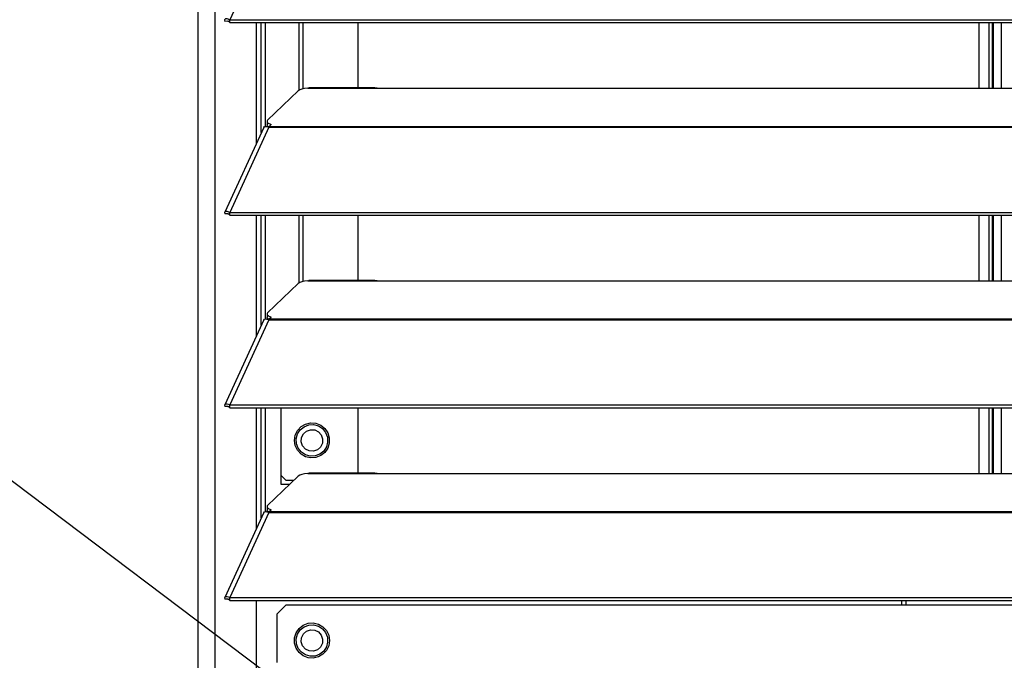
# Model space of a CAD drawing. Header units: millimetres. Extents: x 0 to 39025, y -31299 to 8400.
# Tile 309 of 382: x 14144 to 14369, y 1981 to 2127. Entities that reach past the tile are written whole.
import ezdxf

# ---------------------------------------------------------------- set-up
doc = ezdxf.new("R2010")
doc.units = ezdxf.units.MM
doc.header["$PDSIZE"] = -1
doc.layers.add('ANOTACIJE', color=7, linetype='Continuous')
doc.layers.add('DIMENZIJE', color=4, linetype='Continuous')
doc.styles.add('SLDTEXTSTYLE6', font='txt')
doc.styles.get("Standard").update_dxf_attribs({"font": 'Montserrat-Regular.ttf'})
doc.dimstyles.new('SLDDIMSTYLE0', dxfattribs={"dimtxt": 3, "dimasz": 3.414889, "dimexe": 0, "dimexo": 0.0625, "dimgap": 0.75, "dimtad": 1, "dimdec": 0, "dimlfac": 20, "dimrnd": 1e-09, "dimzin": 12, "dimdsep": 46, "dimtxsty": 'SLDTEXTSTYLE6', "dimsah": 1, "dimcen": 0.09, "dimadec": 0, "dimazin": 3, "dimtfac": 1, "dimtdec": 0, "dimtofl": 0, "dimtmove": 0, "dimatfit": 3, "dimfxl": 1, "dimfrac": 2, "dimtolj": 1, "dimtzin": 12, "dimarcsym": 0})
doc.dimstyles.new('SLDDIMSTYLE2', dxfattribs={"dimtxt": 0.18, "dimasz": 1.050735, "dimexe": 0, "dimexo": 0.0625, "dimgap": 0, "dimtad": 0, "dimtih": 1, "dimtoh": 1, "dimdec": 0, "dimrnd": 1e-09, "dimzin": 0, "dimdsep": 46, "dimtxsty": 'Standard', "dimblk1": 'DOT', "dimblk2": 'DOT', "dimsah": 1, "dimcen": 0.09, "dimadec": 0, "dimazin": 0, "dimtfac": 1.050735, "dimtdec": 0, "dimtofl": 0, "dimtmove": 0, "dimatfit": 3, "dimldrblk": 'DOT', "dimfxl": 1, "dimfrac": 2, "dimtolj": 1, "dimtzin": 0, "dimarcsym": 0})

# ---------------------------------------------------------------- blocks, each defined once
blk = doc.blocks.new('*U61')
at = {"lineweight": 25}
for points in [[(3.9, 531.77), (3.9, 531.77), (3.9, 1243.27), (3.9, 1243.27)], [(0, 531.77), (0, 531.77), (0, 1242.58), (0, 1242.58)], [(16.11, 700.44), (16.11, 700.44), (7.19, 681.02), (7.19, 681.02)], [(6.87, 680.65), (6.87, 680.65), (6.11, 680.64), (6.11, 680.64)], [(7.19, 681.02), (7.19, 681.02), (7.21, 681.01), (7.21, 681.01)], [(7.19, 680.36), (7.19, 680.36), (7.19, 681.02), (7.19, 681.02)], [(7.19, 680.36), (7.19, 680.36), (7.21, 680.36), (7.21, 680.36)], [(7.21, 681.01), (7.21, 681.01), (1142.79, 681.01), (1142.79, 681.01)], [(7.21, 680.36), (7.21, 680.36), (7.21, 681.01), (7.21, 681.01)], [(7.21, 680.36), (7.21, 680.36), (1142.79, 680.36), (1142.79, 680.36)], [(13.29, 652.85), (13.29, 652.85), (13.29, 680.36), (13.29, 680.36)], [(14.39, 655.24), (14.39, 655.24), (14.39, 680.36), (14.39, 680.36)], [(15.33, 656.64), (15.33, 656.64), (15.33, 680.36), (15.33, 680.36)], [(23.01, 664.89), (23.01, 664.89), (23.01, 680.36), (23.01, 680.36)], [(23.96, 665.24), (23.96, 665.24), (23.96, 680.36), (23.96, 680.36)], [(36.51, 665.48), (36.51, 665.48), (36.51, 680.36), (36.51, 680.36)], [(178.2, 680.36), (178.2, 680.36), (178.2, 665.39), (178.2, 665.39)], [(180.5, 680.36), (180.5, 680.36), (180.5, 665.39), (180.5, 665.39)], [(181.3, 665.39), (181.3, 665.39), (181.3, 680.36), (181.3, 680.36)], [(181.5, 680.36), (181.5, 680.36), (181.5, 665.39), (181.5, 665.39)], [(183.3, 680.36), (183.3, 680.36), (183.3, 665.39), (183.3, 665.39)], [(25, 665.39), (25, 665.39), (25.28, 665.45), (25.28, 665.45)], [(25, 665.39), (25, 665.39), (42, 665.39), (42, 665.39)], [(40.31, 665.48), (40.31, 665.48), (25.28, 665.48), (25.28, 665.48)], [(42, 665.39), (42, 665.39), (225, 665.39), (225, 665.39)], [(22.84, 664.78), (22.84, 664.78), (15.85, 658.09), (15.85, 658.09)], [(14.94, 656.45), (14.94, 656.45), (6.04, 637.06), (6.04, 637.06)], [(16.11, 656.46), (16.11, 656.46), (7.19, 637.04), (7.19, 637.04)], [(15.62, 656.65), (15.62, 656.65), (15.79, 656.81), (15.79, 656.81)], [(15.7, 657.81), (15.7, 657.81), (15.7, 657.04), (15.7, 657.04)], [(16.11, 656.46), (16.11, 656.46), (16.21, 656.46), (16.21, 656.46)], [(16.12, 656.46), (16.12, 656.46), (16.11, 656.46), (16.11, 656.46)], [(16.19, 656.46), (16.19, 656.46), (16.21, 656.49), (16.21, 656.49)], [(16.21, 656.68), (16.21, 656.68), (16.67, 657.12), (16.67, 657.12)], [(16.21, 656.68), (16.21, 656.68), (1133.33, 656.68), (1133.33, 656.68)], [(16.21, 656.46), (16.21, 656.46), (1133.33, 656.46), (1133.33, 656.46)], [(6.87, 636.67), (6.87, 636.67), (6.11, 636.67), (6.11, 636.67)], [(7.19, 636.39), (7.19, 636.39), (7.19, 637.04), (7.19, 637.04)], [(7.19, 637.04), (7.19, 637.04), (7.21, 637.03), (7.21, 637.03)], [(7.19, 636.39), (7.19, 636.39), (7.21, 636.38), (7.21, 636.38)], [(7.21, 636.38), (7.21, 636.38), (7.21, 637.03), (7.21, 637.03)], [(7.21, 637.03), (7.21, 637.03), (1142.79, 637.03), (1142.79, 637.03)], [(7.21, 636.38), (7.21, 636.38), (1142.79, 636.38), (1142.79, 636.38)], [(13.29, 608.87), (13.29, 608.87), (13.29, 636.38), (13.29, 636.38)], [(14.39, 611.26), (14.39, 611.26), (14.39, 636.38), (14.39, 636.38)], [(15.33, 612.67), (15.33, 612.67), (15.33, 636.38), (15.33, 636.38)], [(23.01, 620.91), (23.01, 620.91), (23.01, 636.38), (23.01, 636.38)], [(23.96, 621.27), (23.96, 621.27), (23.96, 636.38), (23.96, 636.38)], [(36.51, 621.5), (36.51, 621.5), (36.51, 636.38), (36.51, 636.38)], [(178.2, 636.38), (178.2, 636.38), (178.2, 621.43), (178.2, 621.43)], [(180.5, 636.38), (180.5, 636.38), (180.5, 621.43), (180.5, 621.43)], [(181.3, 621.43), (181.3, 621.43), (181.3, 636.38), (181.3, 636.38)], [(181.5, 636.38), (181.5, 636.38), (181.5, 621.43), (181.5, 621.43)], [(183.3, 636.38), (183.3, 636.38), (183.3, 621.43), (183.3, 621.43)], [(22.84, 620.8), (22.84, 620.8), (15.85, 614.12), (15.85, 614.12)], [(25, 621.43), (25, 621.43), (25.28, 621.47), (25.28, 621.47)], [(25, 621.43), (25, 621.43), (42, 621.43), (42, 621.43)], [(40.31, 621.5), (40.31, 621.5), (25.28, 621.5), (25.28, 621.5)], [(42, 621.43), (42, 621.43), (225, 621.43), (225, 621.43)], [(15.7, 613.83), (15.7, 613.83), (15.7, 613.06), (15.7, 613.06)], [(14.94, 612.48), (14.94, 612.48), (6.04, 593.09), (6.04, 593.09)], [(16.11, 612.49), (16.11, 612.49), (7.19, 593.07), (7.19, 593.07)], [(15.62, 612.67), (15.62, 612.67), (15.79, 612.84), (15.79, 612.84)], [(16.12, 612.5), (16.12, 612.5), (16.11, 612.49), (16.11, 612.49)], [(16.11, 612.49), (16.11, 612.49), (16.21, 612.49), (16.21, 612.49)], [(16.19, 612.49), (16.19, 612.49), (16.21, 612.51), (16.21, 612.51)], [(16.21, 612.71), (16.21, 612.71), (16.67, 613.14), (16.67, 613.14)], [(16.21, 612.71), (16.21, 612.71), (1133.33, 612.71), (1133.33, 612.71)], [(16.21, 612.49), (16.21, 612.49), (1133.33, 612.49), (1133.33, 612.49)], [(6.87, 592.7), (6.87, 592.7), (6.11, 592.69), (6.11, 592.69)], [(7.19, 592.41), (7.19, 592.41), (7.19, 593.07), (7.19, 593.07)], [(7.19, 593.07), (7.19, 593.07), (7.21, 593.07), (7.21, 593.07)], [(7.19, 592.41), (7.19, 592.41), (7.21, 592.41), (7.21, 592.41)], [(7.21, 592.41), (7.21, 592.41), (7.21, 593.07), (7.21, 593.07)], [(7.21, 593.07), (7.21, 593.07), (1142.79, 593.07), (1142.79, 593.07)], [(7.21, 592.41), (7.21, 592.41), (1142.79, 592.41), (1142.79, 592.41)], [(13.29, 564.9), (13.29, 564.9), (13.29, 592.41), (13.29, 592.41)], [(14.39, 567.29), (14.39, 567.29), (14.39, 592.41), (14.39, 592.41)], [(15.33, 568.7), (15.33, 568.7), (15.33, 592.41), (15.33, 592.41)], [(18.96, 574.94), (18.96, 574.94), (18.96, 592.41), (18.96, 592.41)], [(36.51, 577.53), (36.51, 577.53), (36.51, 592.41), (36.51, 592.41)], [(178.2, 592.41), (178.2, 592.41), (178.2, 577.45), (178.2, 577.45)], [(180.5, 592.41), (180.5, 592.41), (180.5, 577.45), (180.5, 577.45)], [(181.3, 577.45), (181.3, 577.45), (181.3, 592.41), (181.3, 592.41)], [(181.5, 592.41), (181.5, 592.41), (181.5, 577.45), (181.5, 577.45)], [(183.3, 592.41), (183.3, 592.41), (183.3, 577.45), (183.3, 577.45)], [(22.84, 576.83), (22.84, 576.83), (15.85, 570.15), (15.85, 570.15)], [(19.96, 575.94), (19.96, 575.94), (18.96, 576.95), (18.96, 576.95)], [(19.96, 575.94), (19.96, 575.94), (21.91, 575.94), (21.91, 575.94)], [(25, 577.45), (25, 577.45), (25.28, 577.51), (25.28, 577.51)], [(25, 577.45), (25, 577.45), (42, 577.45), (42, 577.45)], [(40.31, 577.53), (40.31, 577.53), (25.28, 577.53), (25.28, 577.53)], [(42, 577.45), (42, 577.45), (225, 577.45), (225, 577.45)], [(20.86, 574.94), (20.86, 574.94), (18.96, 574.94), (18.96, 574.94)], [(15.62, 568.7), (15.62, 568.7), (15.79, 568.86), (15.79, 568.86)], [(15.7, 569.85), (15.7, 569.85), (15.7, 569.09), (15.7, 569.09)], [(16.21, 568.74), (16.21, 568.74), (16.67, 569.17), (16.67, 569.17)], [(16.21, 568.74), (16.21, 568.74), (1133.33, 568.74), (1133.33, 568.74)], [(14.94, 568.5), (14.94, 568.5), (6.04, 549.11), (6.04, 549.11)], [(16.11, 568.52), (16.11, 568.52), (7.19, 549.09), (7.19, 549.09)], [(16.11, 568.52), (16.11, 568.52), (16.21, 568.52), (16.21, 568.52)], [(16.12, 568.52), (16.12, 568.52), (16.11, 568.52), (16.11, 568.52)], [(16.19, 568.52), (16.19, 568.52), (16.21, 568.54), (16.21, 568.54)], [(16.21, 568.52), (16.21, 568.52), (1133.33, 568.52), (1133.33, 568.52)], [(6.87, 548.72), (6.87, 548.72), (6.11, 548.72), (6.11, 548.72)], [(7.19, 548.44), (7.19, 548.44), (7.19, 549.09), (7.19, 549.09)], [(7.19, 549.09), (7.19, 549.09), (7.21, 549.09), (7.21, 549.09)], [(7.19, 548.44), (7.19, 548.44), (7.21, 548.44), (7.21, 548.44)], [(7.21, 548.44), (7.21, 548.44), (7.21, 549.09), (7.21, 549.09)], [(7.21, 549.09), (7.21, 549.09), (1142.79, 549.09), (1142.79, 549.09)], [(7.21, 548.44), (7.21, 548.44), (1142.79, 548.44), (1142.79, 548.44)], [(13.29, 531.77), (13.29, 531.77), (13.29, 548.44), (13.29, 548.44)], [(160.5, 548.44), (160.5, 548.44), (160.5, 547.35), (160.5, 547.35)], [(161.5, 548.44), (161.5, 548.44), (161.5, 547.35), (161.5, 547.35)], [(19.96, 547.35), (19.96, 547.35), (17.96, 545.34), (17.96, 545.34)], [(252.12, 547.35), (252.12, 547.35), (19.96, 547.35), (19.96, 547.35)], [(17.96, 545.34), (17.96, 545.34), (17.96, 534.28), (17.96, 534.28)]]:
    blk.add_open_spline(points, degree=3, dxfattribs=at)
for points, knots in [([(7.19, 681.02), (7.19, 681.02), (6.64, 681.23), (6.64, 681.23), (6.64, 681.23), (6.22, 681.19), (6.22, 681.19), (6.22, 681.19), (6.02, 680.97), (6.02, 680.97), (6.02, 680.97), (6.11, 680.64), (6.11, 680.64)], [0, 0, 0, 0, 1, 1, 1, 2, 2, 2, 3, 3, 3, 4, 4, 4, 4]), ([(7.19, 680.36), (7.19, 680.36), (6.97, 680.58), (6.97, 680.58), (6.97, 680.58), (6.82, 680.69), (6.82, 680.69), (6.82, 680.69), (6.77, 680.69), (6.77, 680.69), (6.77, 680.69), (6.87, 680.65), (6.87, 680.65)], [0, 0, 0, 0, 1, 1, 1, 2, 2, 2, 3, 3, 3, 4, 4, 4, 4]), ([(25, 665.39), (25, 665.39), (24.29, 665.32), (24.29, 665.32), (24.29, 665.32), (23.66, 665.17), (23.66, 665.17), (23.66, 665.17), (23.16, 664.99), (23.16, 664.99), (23.16, 664.99), (22.84, 664.78), (22.84, 664.78)], [0, 0, 0, 0, 1, 1, 1, 2, 2, 2, 3, 3, 3, 4, 4, 4, 4]), ([(40.31, 665.46), (40.31, 665.46), (40.84, 665.45), (40.84, 665.45), (40.84, 665.45), (42, 665.39), (42, 665.39)], [0, 0, 0, 0, 1, 1, 1, 2, 2, 2, 2]), ([(14.96, 656.44), (14.96, 656.44), (15.13, 656.62), (15.13, 656.62), (15.13, 656.62), (15.56, 656.67), (15.56, 656.67), (15.56, 656.67), (16.12, 656.46), (16.12, 656.46)], [0, 0, 0, 0, 1, 1, 1, 2, 2, 2, 3, 3, 3, 3]), ([(15.85, 658.09), (15.85, 658.09), (15.74, 657.96), (15.74, 657.96), (15.74, 657.96), (15.7, 657.83), (15.7, 657.83), (15.7, 657.83), (15.71, 657.7), (15.71, 657.7), (15.71, 657.7), (15.8, 657.56), (15.8, 657.56), (15.8, 657.56), (15.93, 657.44), (15.93, 657.44), (15.93, 657.44), (16.13, 657.32), (16.13, 657.32), (16.13, 657.32), (16.37, 657.22), (16.37, 657.22), (16.37, 657.22), (16.67, 657.12), (16.67, 657.12)], [0, 0, 0, 0, 1, 1, 1, 2, 2, 2, 3, 3, 3, 4, 4, 4, 5, 5, 5, 6, 6, 6, 7, 7, 7, 8, 8, 8, 8]), ([(16.23, 656.51), (16.23, 656.51), (16.13, 656.56), (16.13, 656.56), (16.13, 656.56), (15.93, 656.68), (15.93, 656.68), (15.93, 656.68), (15.8, 656.81), (15.8, 656.81), (15.8, 656.81), (15.71, 656.93), (15.71, 656.93), (15.71, 656.93), (15.7, 657.04), (15.7, 657.04)], [0, 0, 0, 0, 1, 1, 1, 2, 2, 2, 3, 3, 3, 4, 4, 4, 5, 5, 5, 5]), ([(16.21, 656.46), (16.21, 656.46), (16.21, 656.5), (16.21, 656.5), (16.21, 656.5), (16.21, 656.54), (16.21, 656.54), (16.21, 656.54), (16.21, 656.56), (16.21, 656.56), (16.21, 656.56), (16.21, 656.59), (16.21, 656.59), (16.21, 656.59), (16.21, 656.62), (16.21, 656.62), (16.21, 656.62), (16.21, 656.64), (16.21, 656.64), (16.21, 656.64), (16.21, 656.66), (16.21, 656.66), (16.21, 656.66), (16.21, 656.68), (16.21, 656.68)], [0, 0, 0, 0, 1, 1, 1, 2, 2, 2, 3, 3, 3, 4, 4, 4, 5, 5, 5, 6, 6, 6, 7, 7, 7, 8, 8, 8, 8]), ([(7.19, 637.04), (7.19, 637.04), (6.64, 637.25), (6.64, 637.25), (6.64, 637.25), (6.22, 637.23), (6.22, 637.23), (6.22, 637.23), (6.02, 637), (6.02, 637), (6.02, 637), (6.11, 636.67), (6.11, 636.67)], [0, 0, 0, 0, 1, 1, 1, 2, 2, 2, 3, 3, 3, 4, 4, 4, 4]), ([(7.19, 636.39), (7.19, 636.39), (6.97, 636.61), (6.97, 636.61), (6.97, 636.61), (6.82, 636.71), (6.82, 636.71), (6.82, 636.71), (6.77, 636.72), (6.77, 636.72), (6.77, 636.72), (6.87, 636.67), (6.87, 636.67)], [0, 0, 0, 0, 1, 1, 1, 2, 2, 2, 3, 3, 3, 4, 4, 4, 4]), ([(25, 621.43), (25, 621.43), (24.29, 621.34), (24.29, 621.34), (24.29, 621.34), (23.66, 621.2), (23.66, 621.2), (23.66, 621.2), (23.16, 621.02), (23.16, 621.02), (23.16, 621.02), (22.84, 620.8), (22.84, 620.8)], [0, 0, 0, 0, 1, 1, 1, 2, 2, 2, 3, 3, 3, 4, 4, 4, 4]), ([(40.31, 621.48), (40.31, 621.48), (40.84, 621.47), (40.84, 621.47), (40.84, 621.47), (42, 621.43), (42, 621.43)], [0, 0, 0, 0, 1, 1, 1, 2, 2, 2, 2]), ([(15.85, 614.12), (15.85, 614.12), (15.74, 613.99), (15.74, 613.99), (15.74, 613.99), (15.7, 613.86), (15.7, 613.86), (15.7, 613.86), (15.71, 613.72), (15.71, 613.72), (15.71, 613.72), (15.8, 613.6), (15.8, 613.6), (15.8, 613.6), (15.93, 613.47), (15.93, 613.47), (15.93, 613.47), (16.13, 613.35), (16.13, 613.35), (16.13, 613.35), (16.37, 613.24), (16.37, 613.24), (16.37, 613.24), (16.67, 613.14), (16.67, 613.14)], [0, 0, 0, 0, 1, 1, 1, 2, 2, 2, 3, 3, 3, 4, 4, 4, 5, 5, 5, 6, 6, 6, 7, 7, 7, 8, 8, 8, 8]), ([(14.96, 612.46), (14.96, 612.46), (15.13, 612.65), (15.13, 612.65), (15.13, 612.65), (15.56, 612.7), (15.56, 612.7), (15.56, 612.7), (16.12, 612.5), (16.12, 612.5)], [0, 0, 0, 0, 1, 1, 1, 2, 2, 2, 3, 3, 3, 3]), ([(16.23, 612.53), (16.23, 612.53), (16.13, 612.58), (16.13, 612.58), (16.13, 612.58), (15.93, 612.7), (15.93, 612.7), (15.93, 612.7), (15.8, 612.83), (15.8, 612.83), (15.8, 612.83), (15.71, 612.96), (15.71, 612.96), (15.71, 612.96), (15.7, 613.06), (15.7, 613.06)], [0, 0, 0, 0, 1, 1, 1, 2, 2, 2, 3, 3, 3, 4, 4, 4, 5, 5, 5, 5]), ([(16.21, 612.49), (16.21, 612.49), (16.21, 612.53), (16.21, 612.53), (16.21, 612.53), (16.21, 612.56), (16.21, 612.56), (16.21, 612.56), (16.21, 612.59), (16.21, 612.59), (16.21, 612.59), (16.21, 612.62), (16.21, 612.62), (16.21, 612.62), (16.21, 612.65), (16.21, 612.65), (16.21, 612.65), (16.21, 612.67), (16.21, 612.67), (16.21, 612.67), (16.21, 612.7), (16.21, 612.7), (16.21, 612.7), (16.21, 612.71), (16.21, 612.71)], [0, 0, 0, 0, 1, 1, 1, 2, 2, 2, 3, 3, 3, 4, 4, 4, 5, 5, 5, 6, 6, 6, 7, 7, 7, 8, 8, 8, 8]), ([(7.19, 593.07), (7.19, 593.07), (6.64, 593.28), (6.64, 593.28), (6.64, 593.28), (6.22, 593.25), (6.22, 593.25), (6.22, 593.25), (6.02, 593.02), (6.02, 593.02), (6.02, 593.02), (6.11, 592.69), (6.11, 592.69)], [0, 0, 0, 0, 1, 1, 1, 2, 2, 2, 3, 3, 3, 4, 4, 4, 4]), ([(7.19, 592.41), (7.19, 592.41), (6.97, 592.63), (6.97, 592.63), (6.97, 592.63), (6.82, 592.74), (6.82, 592.74), (6.82, 592.74), (6.77, 592.75), (6.77, 592.75), (6.77, 592.75), (6.87, 592.7), (6.87, 592.7)], [0, 0, 0, 0, 1, 1, 1, 2, 2, 2, 3, 3, 3, 4, 4, 4, 4]), ([(21.96, 584.99), (21.96, 584.99), (22.14, 583.8), (22.14, 583.8), (22.14, 583.8), (22.66, 582.73), (22.66, 582.73), (22.66, 582.73), (23.47, 581.85), (23.47, 581.85), (23.47, 581.85), (24.5, 581.24), (24.5, 581.24), (24.5, 581.24), (25.66, 580.98), (25.66, 580.98), (25.66, 580.98), (26.85, 581.07), (26.85, 581.07), (26.85, 581.07), (27.96, 581.51), (27.96, 581.51), (27.96, 581.51), (28.89, 582.25), (28.89, 582.25), (28.89, 582.25), (29.56, 583.24), (29.56, 583.24), (29.56, 583.24), (29.92, 584.39), (29.92, 584.39), (29.92, 584.39), (29.92, 585.58), (29.92, 585.58), (29.92, 585.58), (29.56, 586.73), (29.56, 586.73), (29.56, 586.73), (28.89, 587.72), (28.89, 587.72), (28.89, 587.72), (27.96, 588.47), (27.96, 588.47), (27.96, 588.47), (26.85, 588.91), (26.85, 588.91), (26.85, 588.91), (25.66, 588.99), (25.66, 588.99), (25.66, 588.99), (24.5, 588.73), (24.5, 588.73), (24.5, 588.73), (23.47, 588.13), (23.47, 588.13), (23.47, 588.13), (22.66, 587.25), (22.66, 587.25), (22.66, 587.25), (22.14, 586.17), (22.14, 586.17), (22.14, 586.17), (21.96, 584.99), (21.96, 584.99)], [0, 0, 0, 0, 1, 1, 1, 2, 2, 2, 3, 3, 3, 4, 4, 4, 5, 5, 5, 6, 6, 6, 7, 7, 7, 8, 8, 8, 9, 9, 9, 10, 10, 10, 11, 11, 11, 12, 12, 12, 13, 13, 13, 14, 14, 14, 15, 15, 15, 16, 16, 16, 17, 17, 17, 18, 18, 18, 19, 19, 19, 20, 20, 20, 21, 21, 21, 21]), ([(22.85, 583.18), (22.85, 583.18), (22.44, 584.24), (22.44, 584.24), (22.44, 584.24), (22.38, 585.36), (22.38, 585.36), (22.38, 585.36), (22.67, 586.46), (22.67, 586.46), (22.67, 586.46), (23.28, 587.41), (23.28, 587.41), (23.28, 587.41), (24.16, 588.12), (24.16, 588.12), (24.16, 588.12), (25.21, 588.53), (25.21, 588.53), (25.21, 588.53), (26.34, 588.58), (26.34, 588.58), (26.34, 588.58), (27.42, 588.29), (27.42, 588.29), (27.42, 588.29), (28.37, 587.68), (28.37, 587.68), (28.37, 587.68), (29.08, 586.8), (29.08, 586.8)], [0, 0, 0, 0, 1, 1, 1, 2, 2, 2, 3, 3, 3, 4, 4, 4, 5, 5, 5, 6, 6, 6, 7, 7, 7, 8, 8, 8, 9, 9, 9, 10, 10, 10, 10]), ([(29.08, 586.8), (29.08, 586.8), (29.48, 585.74), (29.48, 585.74), (29.48, 585.74), (29.54, 584.61), (29.54, 584.61), (29.54, 584.61), (29.25, 583.51), (29.25, 583.51), (29.25, 583.51), (28.64, 582.56), (28.64, 582.56), (28.64, 582.56), (27.76, 581.85), (27.76, 581.85), (27.76, 581.85), (26.71, 581.45), (26.71, 581.45), (26.71, 581.45), (25.58, 581.39), (25.58, 581.39), (25.58, 581.39), (24.5, 581.68), (24.5, 581.68), (24.5, 581.68), (23.55, 582.3), (23.55, 582.3), (23.55, 582.3), (22.85, 583.18), (22.85, 583.18)], [0, 0, 0, 0, 1, 1, 1, 2, 2, 2, 3, 3, 3, 4, 4, 4, 5, 5, 5, 6, 6, 6, 7, 7, 7, 8, 8, 8, 9, 9, 9, 10, 10, 10, 10]), ([(28.09, 586.22), (28.09, 586.22), (27.45, 586.95), (27.45, 586.95), (27.45, 586.95), (26.6, 587.37), (26.6, 587.37), (26.6, 587.37), (25.64, 587.43), (25.64, 587.43), (25.64, 587.43), (24.73, 587.13), (24.73, 587.13), (24.73, 587.13), (24.01, 586.49), (24.01, 586.49), (24.01, 586.49), (23.59, 585.63), (23.59, 585.63), (23.59, 585.63), (23.52, 584.66), (23.52, 584.66), (23.52, 584.66), (23.83, 583.75), (23.83, 583.75), (23.83, 583.75), (24.46, 583.02), (24.46, 583.02), (24.46, 583.02), (25.32, 582.6), (25.32, 582.6), (25.32, 582.6), (26.28, 582.53), (26.28, 582.53), (26.28, 582.53), (27.19, 582.85), (27.19, 582.85), (27.19, 582.85), (27.91, 583.48), (27.91, 583.48), (27.91, 583.48), (28.34, 584.35), (28.34, 584.35), (28.34, 584.35), (28.4, 585.31), (28.4, 585.31), (28.4, 585.31), (28.09, 586.22), (28.09, 586.22)], [0, 0, 0, 0, 1, 1, 1, 2, 2, 2, 3, 3, 3, 4, 4, 4, 5, 5, 5, 6, 6, 6, 7, 7, 7, 8, 8, 8, 9, 9, 9, 10, 10, 10, 11, 11, 11, 12, 12, 12, 13, 13, 13, 14, 14, 14, 15, 15, 15, 16, 16, 16, 16]), ([(25, 577.45), (25, 577.45), (24.29, 577.36), (24.29, 577.36), (24.29, 577.36), (23.66, 577.23), (23.66, 577.23), (23.66, 577.23), (23.16, 577.05), (23.16, 577.05), (23.16, 577.05), (22.84, 576.83), (22.84, 576.83)], [0, 0, 0, 0, 1, 1, 1, 2, 2, 2, 3, 3, 3, 4, 4, 4, 4]), ([(40.31, 577.51), (40.31, 577.51), (40.84, 577.51), (40.84, 577.51), (40.84, 577.51), (42, 577.45), (42, 577.45)], [0, 0, 0, 0, 1, 1, 1, 2, 2, 2, 2]), ([(14.96, 568.49), (14.96, 568.49), (15.13, 568.68), (15.13, 568.68), (15.13, 568.68), (15.56, 568.72), (15.56, 568.72), (15.56, 568.72), (16.12, 568.52), (16.12, 568.52)], [0, 0, 0, 0, 1, 1, 1, 2, 2, 2, 3, 3, 3, 3]), ([(15.85, 570.15), (15.85, 570.15), (15.74, 570.02), (15.74, 570.02), (15.74, 570.02), (15.7, 569.88), (15.7, 569.88), (15.7, 569.88), (15.71, 569.75), (15.71, 569.75), (15.71, 569.75), (15.8, 569.62), (15.8, 569.62), (15.8, 569.62), (15.93, 569.49), (15.93, 569.49), (15.93, 569.49), (16.13, 569.37), (16.13, 569.37), (16.13, 569.37), (16.37, 569.27), (16.37, 569.27), (16.37, 569.27), (16.67, 569.17), (16.67, 569.17)], [0, 0, 0, 0, 1, 1, 1, 2, 2, 2, 3, 3, 3, 4, 4, 4, 5, 5, 5, 6, 6, 6, 7, 7, 7, 8, 8, 8, 8]), ([(16.23, 568.56), (16.23, 568.56), (16.13, 568.61), (16.13, 568.61), (16.13, 568.61), (15.93, 568.73), (15.93, 568.73), (15.93, 568.73), (15.8, 568.85), (15.8, 568.85), (15.8, 568.85), (15.71, 568.98), (15.71, 568.98), (15.71, 568.98), (15.7, 569.09), (15.7, 569.09)], [0, 0, 0, 0, 1, 1, 1, 2, 2, 2, 3, 3, 3, 4, 4, 4, 5, 5, 5, 5]), ([(16.21, 568.52), (16.21, 568.52), (16.21, 568.55), (16.21, 568.55), (16.21, 568.55), (16.21, 568.59), (16.21, 568.59), (16.21, 568.59), (16.21, 568.61), (16.21, 568.61), (16.21, 568.61), (16.21, 568.64), (16.21, 568.64), (16.21, 568.64), (16.21, 568.67), (16.21, 568.67), (16.21, 568.67), (16.21, 568.7), (16.21, 568.7), (16.21, 568.7), (16.21, 568.72), (16.21, 568.72), (16.21, 568.72), (16.21, 568.74), (16.21, 568.74)], [0, 0, 0, 0, 1, 1, 1, 2, 2, 2, 3, 3, 3, 4, 4, 4, 5, 5, 5, 6, 6, 6, 7, 7, 7, 8, 8, 8, 8]), ([(7.19, 549.09), (7.19, 549.09), (6.64, 549.3), (6.64, 549.3), (6.64, 549.3), (6.22, 549.27), (6.22, 549.27), (6.22, 549.27), (6.02, 549.05), (6.02, 549.05), (6.02, 549.05), (6.11, 548.72), (6.11, 548.72)], [0, 0, 0, 0, 1, 1, 1, 2, 2, 2, 3, 3, 3, 4, 4, 4, 4]), ([(7.19, 548.44), (7.19, 548.44), (6.97, 548.66), (6.97, 548.66), (6.97, 548.66), (6.82, 548.76), (6.82, 548.76), (6.82, 548.76), (6.77, 548.77), (6.77, 548.77), (6.77, 548.77), (6.87, 548.72), (6.87, 548.72)], [0, 0, 0, 0, 1, 1, 1, 2, 2, 2, 3, 3, 3, 4, 4, 4, 4]), ([(29.96, 539.3), (29.96, 539.3), (29.78, 540.49), (29.78, 540.49), (29.78, 540.49), (29.27, 541.57), (29.27, 541.57), (29.27, 541.57), (28.46, 542.45), (28.46, 542.45), (28.46, 542.45), (27.42, 543.05), (27.42, 543.05), (27.42, 543.05), (26.26, 543.31), (26.26, 543.31), (26.26, 543.31), (25.07, 543.23), (25.07, 543.23), (25.07, 543.23), (23.96, 542.79), (23.96, 542.79), (23.96, 542.79), (23.03, 542.04), (23.03, 542.04), (23.03, 542.04), (22.36, 541.05), (22.36, 541.05), (22.36, 541.05), (22.01, 539.91), (22.01, 539.91), (22.01, 539.91), (22.01, 538.71), (22.01, 538.71), (22.01, 538.71), (22.36, 537.56), (22.36, 537.56), (22.36, 537.56), (23.03, 536.57), (23.03, 536.57), (23.03, 536.57), (23.96, 535.82), (23.96, 535.82), (23.96, 535.82), (25.07, 535.38), (25.07, 535.38), (25.07, 535.38), (26.26, 535.3), (26.26, 535.3), (26.26, 535.3), (27.42, 535.56), (27.42, 535.56), (27.42, 535.56), (28.46, 536.16), (28.46, 536.16), (28.46, 536.16), (29.27, 537.04), (29.27, 537.04), (29.27, 537.04), (29.78, 538.12), (29.78, 538.12), (29.78, 538.12), (29.96, 539.3), (29.96, 539.3)], [0, 0, 0, 0, 1, 1, 1, 2, 2, 2, 3, 3, 3, 4, 4, 4, 5, 5, 5, 6, 6, 6, 7, 7, 7, 8, 8, 8, 9, 9, 9, 10, 10, 10, 11, 11, 11, 12, 12, 12, 13, 13, 13, 14, 14, 14, 15, 15, 15, 16, 16, 16, 17, 17, 17, 18, 18, 18, 19, 19, 19, 20, 20, 20, 21, 21, 21, 21]), ([(22.85, 537.5), (22.85, 537.5), (22.44, 538.55), (22.44, 538.55), (22.44, 538.55), (22.38, 539.68), (22.38, 539.68), (22.38, 539.68), (22.67, 540.78), (22.67, 540.78), (22.67, 540.78), (23.28, 541.73), (23.28, 541.73), (23.28, 541.73), (24.16, 542.44), (24.16, 542.44), (24.16, 542.44), (25.21, 542.84), (25.21, 542.84), (25.21, 542.84), (26.34, 542.91), (26.34, 542.91), (26.34, 542.91), (27.42, 542.61), (27.42, 542.61), (27.42, 542.61), (28.37, 541.99), (28.37, 541.99), (28.37, 541.99), (29.08, 541.11), (29.08, 541.11)], [0, 0, 0, 0, 1, 1, 1, 2, 2, 2, 3, 3, 3, 4, 4, 4, 5, 5, 5, 6, 6, 6, 7, 7, 7, 8, 8, 8, 9, 9, 9, 10, 10, 10, 10]), ([(28.09, 540.54), (28.09, 540.54), (27.45, 541.27), (27.45, 541.27), (27.45, 541.27), (26.6, 541.69), (26.6, 541.69), (26.6, 541.69), (25.64, 541.76), (25.64, 541.76), (25.64, 541.76), (24.73, 541.45), (24.73, 541.45), (24.73, 541.45), (24.01, 540.81), (24.01, 540.81), (24.01, 540.81), (23.59, 539.94), (23.59, 539.94), (23.59, 539.94), (23.52, 538.98), (23.52, 538.98), (23.52, 538.98), (23.83, 538.07), (23.83, 538.07), (23.83, 538.07), (24.46, 537.35), (24.46, 537.35), (24.46, 537.35), (25.32, 536.92), (25.32, 536.92), (25.32, 536.92), (26.28, 536.86), (26.28, 536.86), (26.28, 536.86), (27.19, 537.16), (27.19, 537.16), (27.19, 537.16), (27.91, 537.8), (27.91, 537.8), (27.91, 537.8), (28.34, 538.67), (28.34, 538.67), (28.34, 538.67), (28.4, 539.63), (28.4, 539.63), (28.4, 539.63), (28.09, 540.54), (28.09, 540.54)], [0, 0, 0, 0, 1, 1, 1, 2, 2, 2, 3, 3, 3, 4, 4, 4, 5, 5, 5, 6, 6, 6, 7, 7, 7, 8, 8, 8, 9, 9, 9, 10, 10, 10, 11, 11, 11, 12, 12, 12, 13, 13, 13, 14, 14, 14, 15, 15, 15, 16, 16, 16, 16]), ([(29.08, 541.11), (29.08, 541.11), (29.48, 540.06), (29.48, 540.06), (29.48, 540.06), (29.54, 538.93), (29.54, 538.93), (29.54, 538.93), (29.25, 537.84), (29.25, 537.84), (29.25, 537.84), (28.64, 536.89), (28.64, 536.89), (28.64, 536.89), (27.76, 536.17), (27.76, 536.17), (27.76, 536.17), (26.71, 535.77), (26.71, 535.77), (26.71, 535.77), (25.58, 535.71), (25.58, 535.71), (25.58, 535.71), (24.5, 536), (24.5, 536), (24.5, 536), (23.55, 536.62), (23.55, 536.62), (23.55, 536.62), (22.85, 537.5), (22.85, 537.5)], [0, 0, 0, 0, 1, 1, 1, 2, 2, 2, 3, 3, 3, 4, 4, 4, 5, 5, 5, 6, 6, 6, 7, 7, 7, 8, 8, 8, 9, 9, 9, 10, 10, 10, 10])]:
    blk.add_open_spline(points, degree=3, knots=knots, dxfattribs=at)
blk = doc.blocks.new('*D18')
at = {"layer": 'Defpoints', "color": 0, "transparency": 16777216}
for p in [(13774.96, 2690.82), (14189.37, 2690.82), (14229.26, 1465.57)]:
    blk.add_point(p, dxfattribs=at)
at = {"layer": 'DIMENZIJE', "color": 0, "lineweight": -2, "transparency": 16777216}
for p, q in [((14188.12, 2690.82), (13754.96, 2690.82)), ((13774.96, 1533.86), (13774.96, 2622.53)), ((14228.01, 1465.57), (13754.96, 1465.57))]:
    blk.add_line(p, q, dxfattribs=at)
at = {"layer": 'DIMENZIJE', "color": 0, "transparency": 16777216}
for points in [[(13763.58, 2622.53), (13786.34, 2622.53), (13774.96, 2690.82)], [(13763.58, 1533.86), (13786.34, 1533.86), (13774.96, 1465.57)]]:
    blk.add_solid(points, dxfattribs=at)
at = {"layer": 'DIMENZIJE', "color": 0, "transparency": 16777216, "insert": (13729.1, 2078.2), "char_height": 60, "attachment_point": 5, "rotation": 90, "style": 'SLDTEXTSTYLE6'}
blk.add_mtext('\\A1;1225', dxfattribs=at)
blk = doc.blocks.new('_Dot')
at = {"color": 0, "linetype": 'ByBlock', "lineweight": -2}
blk.add_line((-0.5, 0), (-1, 0), dxfattribs=at)
at = {"color": 0, "linetype": 'ByBlock', "const_width": 0.5}
blk.add_lwpolyline([(-0.25, 0, 1), (0.25, 0, 1)], format="xyb", close=True, dxfattribs=at)

msp = doc.modelspace()

# ---------------------------------------------------------------- block references
at = {"color": 1}
msp.add_blockref('*U61', (14184.86, 1446.21), dxfattribs=at)

# ---------------------------------------------------------------- dimensions: what is measured, and where the dimension line sits
at = {"layer": 'DIMENZIJE'}
dim = msp.add_linear_dim(base=(13774.96, 2690.82), p1=(14229.26, 1465.57), p2=(14189.37, 2690.82), angle=90, dimstyle='SLDDIMSTYLE0', override={"dimscale": 20, "dimexe": 1, "dimlfac": 1, "dimdle": 1, "dimtofl": 1}, dxfattribs=at)
dim.commit()
dim.dimension.update_dxf_attribs({"geometry": '*D18', "text_midpoint": (13729.1, 2078.2)})

# ---------------------------------------------------------------- leaders
at = {"layer": 'ANOTACIJE'}
msp.add_leader([(14249.51, 1941.08), (14074.63, 2072.94)], dimstyle='SLDDIMSTYLE2', dxfattribs=at)

doc.saveas('drawing.dxf')
